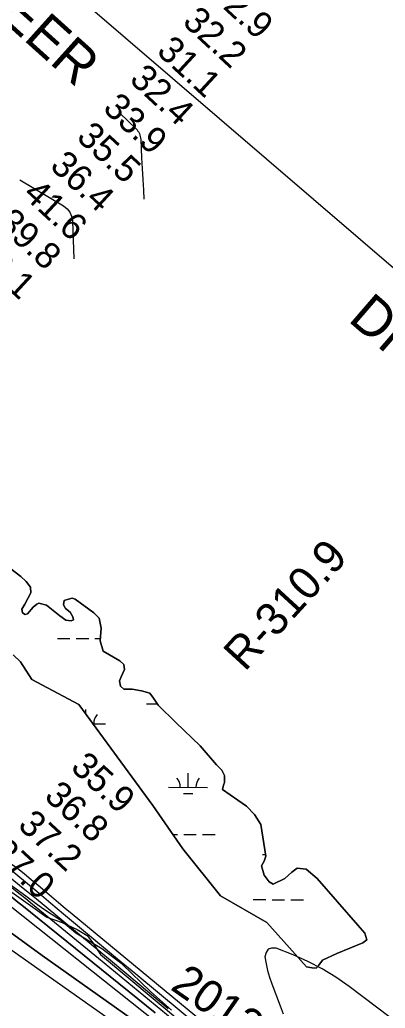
# Model space of a CAD drawing. Extents: x 3180038 to 3217926, y 922069 to 947485.
# Drawn here: x 3206766 to 3207700, y 936507 to 939030 of the extents above; entities that cross this region are included whole.
import ezdxf

# ---------------------------------------------------------------- set-up
doc = ezdxf.new("R2010")
doc.units = 0
for name, color, linetype in [('V-RIVR-EDGE', 7, 'Continuous'), ('V-RIVR-IDEN', 7, 'Continuous'), ('V-RIVR-RANG', 7, 'Continuous'), ('V-RIVR-RANG-IDEN', 7, 'Continuous'), ('V-SITE-VEGE', 7, 'Continuous'), ('V-TOPO-BNDY', 7, 'Continuous'), ('V-TOPO-DPTH', 7, 'Continuous'), ('V-TOPO-GNAM-IDEN', 7, 'Continuous'), ('V-TOPO-MAJR', 7, 'Continuous'), ('V-TOPO-MINR', 7, 'Continuous'), ('V-TOPO-SHOR', 7, 'Continuous'), ('V-TOPO-WATR', 7, 'Continuous'), ('V-WETL-SWMP', 7, 'Continuous')]:
    doc.layers.add(name, color=color, linetype=linetype)

msp = doc.modelspace()

# ---------------------------------------------------------------- linework, layer by layer
at = {"layer": 'V-RIVR-EDGE'}
msp.add_lwpolyline([(3207153.5, 936502.5), (3207100.2, 936549.6), (3207027.7, 936619.4), (3206975.7, 936658.6), (3206909.7, 936698.8), (3206871.5, 936731.4), (3206824.7, 936761.6), (3206784.7, 936790.3), (3206639.4, 936896.3)], dxfattribs=at)
at = {"layer": 'V-SITE-VEGE'}
for points in [[(3206969.1, 937503), (3206955.5, 937516.2), (3206908, 937550.9), (3206900.4, 937554), (3206890.9, 937551.3), (3206879.3, 937547.4), (3206877.6, 937536.6), (3206882.7, 937527.8), (3206894.9, 937517.8), (3206901.4, 937506.4), (3206903.1, 937498.2), (3206897.5, 937495.7), (3206884, 937497.8), (3206868.2, 937508.4), (3206834.1, 937535.5), (3206815, 937541), (3206809.6, 937538.8), (3206800.6, 937530.6), (3206786.1, 937513.8), (3206780.3, 937512.2), (3206773.6, 937516.7), (3206771.7, 937526.1), (3206779.2, 937538.5), (3206794.7, 937567.3), (3206793.6, 937581.6), (3206782.4, 937596.2), (3206768.7, 937609.4), (3206702.4, 937659.4)], [(3206749.6, 937409.5), (3206768, 937391.6), (3206797.4, 937345.8), (3206917.5, 937282.3), (3207105.9, 937025), (3207183.2, 936914.2), (3207279.2, 936793.9), (3207397.1, 936725.8), (3207498.7, 936612.8), (3207513.7, 936610.1), (3207523.9, 936609.4), (3207530.8, 936616.9), (3207539.8, 936629.9), (3207576, 936646.7), (3207642.9, 936673.8), (3207652.9, 936681.8), (3207647.9, 936698.9), (3207630.4, 936718.8), (3207526.4, 936838.6), (3207498.2, 936862.1), (3207475.4, 936864.8), (3207461.3, 936854.5), (3207443.1, 936838.5), (3207413.3, 936824.2), (3207403.2, 936829.7), (3207390.4, 936846.7), (3207384.2, 936870.6), (3207390.6, 936882.5), (3207394.7, 936895), (3207381.8, 936976), (3207365.9, 937001.7), (3207345.7, 937022.7), (3207323.2, 937037.9), (3207284.2, 937065.3), (3207289, 937083.7), (3207289.1, 937101.2), (3207282.5, 937114.7), (3207269.2, 937128.1), (3207227.3, 937176.6), (3207165.2, 937236.7), (3207119.5, 937280.5), (3207108.1, 937298.8), (3207098.2, 937310.9), (3207077.5, 937317.6), (3207053.8, 937321.2), (3207032.4, 937321.8), (3207023.7, 937329.4), (3207020.8, 937342.5), (3207025.1, 937353.2), (3207034.1, 937371.5), (3207032.1, 937384.6), (3207021.7, 937393.6), (3206979.7, 937418.8), (3206971.4, 937445.1), (3206973.8, 937476.8), (3206969.1, 937503)], [(3206659.1, 936864.5), (3206835.6, 936739.8), (3206874.3, 936725.6), (3206912.7, 936708.4), (3206938.2, 936692.6), (3206952.5, 936673.9), (3206972.1, 936643.9), (3207179.3, 936471.5)]]:
    msp.add_lwpolyline(points, dxfattribs=at)
at = {"layer": 'V-TOPO-BNDY'}
msp.add_line((3205592, 940222.2), (3209853.3, 936570.5), dxfattribs=at)
at = {"layer": 'V-TOPO-DPTH'}
for points in [[(3207145.7, 936505.9), (3207071.7, 936567.4), (3206997.7, 936628.9), (3206923.6, 936690.3), (3206823.3, 936773.4), (3206799.3, 936793.2), (3206775.3, 936812.9), (3206751.2, 936832.6), (3206727.1, 936852.2), (3205895.2, 937354.3), (3205869.3, 937374.5), (3205843.2, 937394.5), (3205817, 937414.4), (3205047, 937943.4)], [(3205048.1, 937890.3), (3205794.8, 937394.6), (3205808.9, 937383.7), (3205823, 937372.6), (3205837, 937361.5), (3206730.5, 936802.8), (3206740.9, 936794.7), (3206751.2, 936786.5), (3206761.4, 936778.3), (3206771.7, 936770.1), (3207111.9, 936495.5)], [(3205048.1, 937890.3), (3205794.8, 937394.6), (3205808.9, 937383.7), (3205823, 937372.6), (3205837, 937361.5), (3206730.5, 936802.8), (3206740.9, 936794.7), (3206751.2, 936786.5), (3206761.4, 936778.3), (3206771.7, 936770.1), (3207111.9, 936495.5)], [(3205052.1, 937845.5), (3205802.4, 937359.3), (3205807.2, 937355.4), (3205811.9, 937351.5), (3205816.6, 937347.6), (3206656.6, 936757.6), (3206678.4, 936744.1), (3206699.9, 936730.3), (3206721.1, 936715.9), (3206742, 936701.1), (3206823.2, 936642), (3207197.4, 936377)], [(3207197.4, 936377), (3206823.2, 936642), (3206742, 936701.1), (3206721.1, 936715.9), (3206699.9, 936730.3), (3206678.4, 936744.1), (3206656.6, 936757.6), (3205816.6, 937347.6), (3205811.9, 937351.5), (3205807.2, 937355.4), (3205802.4, 937359.3), (3205052.1, 937845.5)]]:
    msp.add_lwpolyline(points, dxfattribs=at)
at = {"layer": 'V-TOPO-MAJR'}
msp.add_lwpolyline([(3206766.4, 938621.2), (3206878.1, 938554.7), (3206887.1, 938547.2), (3206894.1, 938538.7), (3206898.3, 938528.4), (3206900.6, 938516.9), (3206904.2, 938419.9)], dxfattribs=at)
at = {"layer": 'V-TOPO-MINR'}
for points in [[(3207021.8, 938792), (3207063.3, 938751.9), (3207065.9, 938749), (3207068.2, 938746), (3207070.1, 938742.8), (3207071.8, 938739.3), (3207073.1, 938735.7), (3207074.2, 938732), (3207074.8, 938728.3), (3207075.2, 938724.5), (3207077.4, 938677.4), (3207078.7, 938650), (3207080.3, 938622.6), (3207082, 938595.3), (3207083.5, 938572.1)], [(3207610.7, 936160.8), (3206900, 936747.4), (3206882.5, 936761.9), (3206865.1, 936776.5), (3206847.7, 936791.1), (3206830.3, 936805.8), (3206813, 936820.5), (3206795.6, 936835.1), (3206778.1, 936849.7), (3206760.6, 936864.2), (3205263.7, 937867.1), (3205219.9, 937898.5), (3205176.1, 937929.9), (3205143.6, 937953.2), (3205116, 937972.9), (3205088.3, 937992.5), (3205060.6, 938012)], [(3207587, 936159.1), (3207062.4, 936593.7), (3207016.2, 936632.1), (3206970.1, 936670.5), (3206924, 936708.9), (3206878, 936747.5), (3206845.6, 936774.6), (3206815.8, 936799.6), (3206785.8, 936824.5), (3206755.8, 936849.2), (3206725.8, 936873.9), (3205945.9, 937342.3), (3205937.3, 937347.5), (3205928.8, 937353), (3205920.5, 937358.7), (3205912.4, 937364.7), (3205892, 937380.3), (3205873.8, 937394.1), (3205855.5, 937407.9), (3205837.2, 937421.7), (3205818.8, 937435.3), (3205103.4, 937949.7), (3205086.7, 937961.1), (3205069.9, 937972.4)], [(3207145.7, 936505.9), (3207071.7, 936567.4), (3206997.7, 936628.9), (3206923.6, 936690.3), (3206823.3, 936773.4), (3206799.3, 936793.2), (3206775.3, 936812.9), (3206751.2, 936832.6), (3206727.1, 936852.2), (3205895.2, 937354.3), (3205869.3, 937374.5), (3205843.2, 937394.5), (3205817, 937414.4), (3205047, 937943.4)], [(3207170.3, 936467.1), (3207068.9, 936550.6), (3206967.3, 936634), (3206798.7, 936771.9), (3206781.3, 936786.2), (3206763.8, 936800.3), (3206746.2, 936814.5), (3206728.7, 936828.5), (3205871.6, 937352.1), (3205852.1, 937367.5), (3205832.5, 937382.9), (3205812.7, 937398.1), (3205792.9, 937413.2), (3205132.2, 937856.9), (3205113.3, 937869.2), (3205094.7, 937881.8), (3205045.5, 937916)], [(3207256.9, 936358.2), (3206741.8, 936767.9), (3206739.6, 936769.7), (3206737.3, 936771.4), (3206735.1, 936773.2), (3206732.8, 936775), (3206717.9, 936786.5), (3206714.4, 936789.2), (3206710.8, 936791.8), (3206707.1, 936794.3), (3206703.4, 936796.7), (3206699.6, 936799), (3206695.7, 936801.2), (3206691.8, 936803.3), (3206687.8, 936805.3), (3205823.7, 937356.2), (3205814.6, 937363.5), (3205805.5, 937370.8), (3205796.3, 937378), (3205050.3, 937867)], [(3207525, 936104.6), (3206687.1, 936695.1), (3206681.3, 936699.6), (3206675.5, 936703.8), (3206669.6, 936708), (3206663.6, 936711.9), (3206632.3, 936732), (3206628.3, 936734), (3205802.5, 937346.7), (3205798.6, 937349.8), (3205786.7, 937359.4), (3205783.5, 937361.8), (3205780.3, 937364.1), (3205777, 937366.1), (3205773.6, 937368.1), (3205770.1, 937370), (3205029.6, 937843.4)], [(3207197.4, 936377), (3206823.2, 936642), (3206742, 936701.1), (3206721.1, 936715.9), (3206699.9, 936730.3), (3206678.4, 936744.1), (3206656.6, 936757.6), (3205816.6, 937347.6), (3205811.9, 937351.5), (3205807.2, 937355.4), (3205802.4, 937359.3), (3205052.1, 937845.5)], [(3207814.3, 936407), (3207607.6, 936563), (3207573.7, 936586.4), (3207538.8, 936607.9), (3207502.3, 936626.6), (3207464.8, 936643.3), (3207421.3, 936660.6), (3207409.7, 936660.8), (3207400.7, 936657.7), (3207395.5, 936649.7), (3207392.8, 936638.4), (3207395.8, 936620.7), (3207399.6, 936603.3)], [(3207399.6, 936603.3), (3207404.5, 936586.1), (3207410.3, 936569.2), (3207431.4, 936513), (3207439.3, 936493.2)]]:
    msp.add_lwpolyline(points, dxfattribs=at)
at = {"layer": 'V-TOPO-SHOR'}
msp.add_lwpolyline([(3206749.6, 937409.5), (3206768, 937391.6), (3206797.4, 937345.8), (3206917.5, 937282.3), (3207105.9, 937025), (3207183.2, 936914.2), (3207279.2, 936793.9), (3207397.1, 936725.8), (3207498.7, 936612.8), (3207513.7, 936610.1), (3207523.9, 936609.4), (3207530.8, 936616.9), (3207539.8, 936629.9), (3207576, 936646.7), (3207642.9, 936673.8), (3207652.9, 936681.8), (3207647.9, 936698.9), (3207630.4, 936718.8), (3207526.4, 936838.6), (3207498.2, 936862.1), (3207475.4, 936864.8), (3207461.3, 936854.5), (3207443.1, 936838.5), (3207413.3, 936824.2), (3207403.2, 936829.7), (3207390.4, 936846.7), (3207384.2, 936870.6), (3207390.6, 936882.5), (3207394.7, 936895), (3207381.8, 936976), (3207365.9, 937001.7), (3207345.7, 937022.7), (3207323.2, 937037.9), (3207284.2, 937065.3), (3207287.1, 937076.1), (3207289, 937083.7), (3207289.1, 937101.2), (3207282.5, 937114.7), (3207269.2, 937128.1), (3207227.3, 937176.6), (3207165.2, 937236.7), (3207119.5, 937280.5), (3207108.1, 937298.8), (3207098.2, 937310.9), (3207077.5, 937317.6), (3207053.8, 937321.2), (3207032.4, 937321.8), (3207023.7, 937329.4), (3207020.8, 937342.5), (3207025.1, 937353.2), (3207034.1, 937371.5), (3207032.1, 937384.6), (3207021.7, 937393.6), (3206979.7, 937418.8), (3206971.4, 937445.1), (3206973.8, 937476.8), (3206969.1, 937503), (3206955.5, 937516.2), (3206908, 937550.9), (3206900.4, 937554), (3206890.9, 937551.3), (3206879.3, 937547.4), (3206877.6, 937536.6), (3206882.7, 937527.8), (3206894.9, 937517.8), (3206901.4, 937506.4), (3206903.1, 937498.2), (3206897.5, 937495.7), (3206884, 937497.8), (3206868.2, 937508.4), (3206834.1, 937535.5), (3206815, 937541), (3206809.6, 937538.8), (3206800.6, 937530.6), (3206786.1, 937513.8), (3206780.3, 937512.2), (3206773.6, 937516.7), (3206771.7, 937526.1), (3206779.2, 937538.5), (3206794.7, 937567.3), (3206793.6, 937581.6), (3206782.4, 937596.2), (3206768.7, 937609.4), (3206702.4, 937659.4)], dxfattribs=at)
at = {"layer": 'V-TOPO-WATR'}
msp.add_lwpolyline([(3207111.9, 936495.5), (3206771.7, 936770.1), (3206761.4, 936778.3), (3206751.2, 936786.5), (3206740.9, 936794.7), (3206730.5, 936802.8), (3205837, 937361.5), (3205823, 937372.6), (3205808.9, 937383.7), (3205794.8, 937394.6), (3205048.1, 937890.3)], dxfattribs=at)
at = {"layer": 'V-WETL-SWMP'}
for p, q in [((3206862.3, 937450.8), (3206894.3, 937450.8)), ((3206910.3, 937450.7), (3206942.3, 937450.7)), ((3206958.3, 937450.6), (3206971.8, 937450.6)), ((3207090, 937283.8), (3207117.5, 937283.8)), ((3206935.3, 937257.9), (3206935.3, 937269.4)), ((3206953.3, 937233.4), (3206985.3, 937233.3)), ((3207196.3, 937071), (3207196.4, 937107)), ((3207146.3, 937071.1), (3207246.3, 937070.9)), ((3207184.3, 937055.6), (3207208.3, 937055.5)), ((3207157.6, 936951), (3207169.2, 936951)), ((3207185.2, 936950.9), (3207217.2, 936950.9)), ((3207233.2, 936950.8), (3207265.2, 936950.8)), ((3207386.4, 936899.7), (3207394, 936899.7)), ((3207362.8, 936784.4), (3207394.8, 936784.3)), ((3207410.8, 936784.2), (3207442.8, 936784.2)), ((3207458.8, 936784.1), (3207490.8, 936784.1))]:
    msp.add_line(p, q, dxfattribs=at)
msp.add_lwpolyline([(3206702.4, 937659.4), (3206768.7, 937609.4), (3206782.4, 937596.2), (3206793.6, 937581.6), (3206794.7, 937567.3), (3206779.2, 937538.5), (3206771.7, 937526.1), (3206773.6, 937516.7), (3206780.3, 937512.2), (3206786.1, 937513.8), (3206800.6, 937530.6), (3206809.6, 937538.8), (3206815, 937541), (3206834.1, 937535.5), (3206868.2, 937508.4), (3206884, 937497.8), (3206897.5, 937495.7), (3206903.1, 937498.2), (3206901.4, 937506.4), (3206894.9, 937517.8), (3206882.7, 937527.8), (3206877.6, 937536.6), (3206879.3, 937547.4), (3206890.9, 937551.3), (3206900.4, 937554), (3206908, 937550.9), (3206955.5, 937516.2), (3206969.1, 937503), (3206973.8, 937476.8), (3206971.4, 937445.1), (3206979.7, 937418.8), (3207021.7, 937393.6), (3207032.1, 937384.6), (3207034.1, 937371.5), (3207025.1, 937353.2), (3207020.8, 937342.5), (3207023.7, 937329.4), (3207032.4, 937321.8), (3207053.8, 937321.2), (3207077.5, 937317.6), (3207098.2, 937310.9), (3207108.1, 937298.8), (3207119.5, 937280.5), (3207165.2, 937236.7), (3207227.3, 937176.6), (3207269.2, 937128.1), (3207282.5, 937114.7), (3207289.1, 937101.2), (3207289, 937083.7), (3207287.1, 937076.1), (3207284.2, 937065.3), (3207323.2, 937037.9), (3207345.7, 937022.7), (3207365.9, 937001.7), (3207381.8, 936976), (3207394.7, 936895), (3207390.6, 936882.5), (3207384.2, 936870.6), (3207390.4, 936846.7), (3207403.2, 936829.7), (3207413.3, 936824.2), (3207443.1, 936838.5), (3207461.3, 936854.5), (3207475.4, 936864.8), (3207498.2, 936862.1), (3207526.4, 936838.6), (3207630.4, 936718.8), (3207647.9, 936698.9), (3207652.9, 936681.8), (3207642.9, 936673.8), (3207576, 936646.7), (3207539.8, 936629.9), (3207530.8, 936616.9), (3207523.9, 936609.4), (3207513.7, 936610.1), (3207498.7, 936612.8), (3207397.1, 936725.8), (3207279.2, 936793.9), (3207183.2, 936914.2), (3207105.9, 937025), (3206917.5, 937282.3), (3206797.4, 937345.8), (3206768, 937391.6), (3206749.6, 937409.5)], dxfattribs=at)
for centre, start, end in [((3206990.5, 937233.8), 139.099, 180.6427), ((3207141.1, 937071.6), 359.099, 40.6427), ((3207251.6, 937071.3), 139.099, 180.6427)]:
    msp.add_arc(centre, 35.2, start, end, dxfattribs=at)

# ---------------------------------------------------------------- texts
at = {"layer": 'V-RIVR-IDEN'}
msp.add_text('2012', height=83, rotation=325.0666, dxfattribs=at).set_placement((3207148.3, 936556.9))
at = {"layer": 'V-RIVR-RANG'}
for s, rotation, p in [('32.9', 317.2183, (3207246.8, 939094.7)), ('32.2', 317.2183, (3207179.2, 939020.9)), ('31.1', 317.2183, (3207113.2, 938945.8)), ('32.4', 317.2183, (3207043.7, 938873.8)), ('33.9', 317.2183, (3206975.8, 938800.4)), ('35.5', 317.2183, (3206908.3, 938726.7)), ('36.4', 317.2183, (3206840.5, 938653.1)), ('41.6', 317.2183, (3206771.4, 938580.8)), ('39.8', 317.2183, (3206705.1, 938506)), ('42.1', 317.2183, (3206639.1, 938430.8)), ('35.9', 317.3983, (3206893.3, 937118.2)), ('36.8', 317.3983, (3206825.9, 937044.2)), ('37.2', 317.3983, (3206758.4, 936970.5)), ('37.0', 317.3983, (3206688.8, 936898.7))]:
    msp.add_text(s, height=67, rotation=rotation, dxfattribs=at).set_placement(p)
at = {"layer": 'V-RIVR-RANG-IDEN'}
msp.add_text('R-310.9', height=83, rotation=47.54, dxfattribs=at).set_placement((3207341.3, 937364.3))
at = {"layer": 'V-TOPO-GNAM-IDEN'}
for s, rotation, p in [('ENGINEER', 318.0287, (3206392.2, 939322.9)), ('DISTRICT', 319.1937, (3207602.4, 938262.7))]:
    msp.add_text(s, height=100, rotation=rotation, dxfattribs=at).set_placement(p)

doc.saveas('drawing.dxf')
